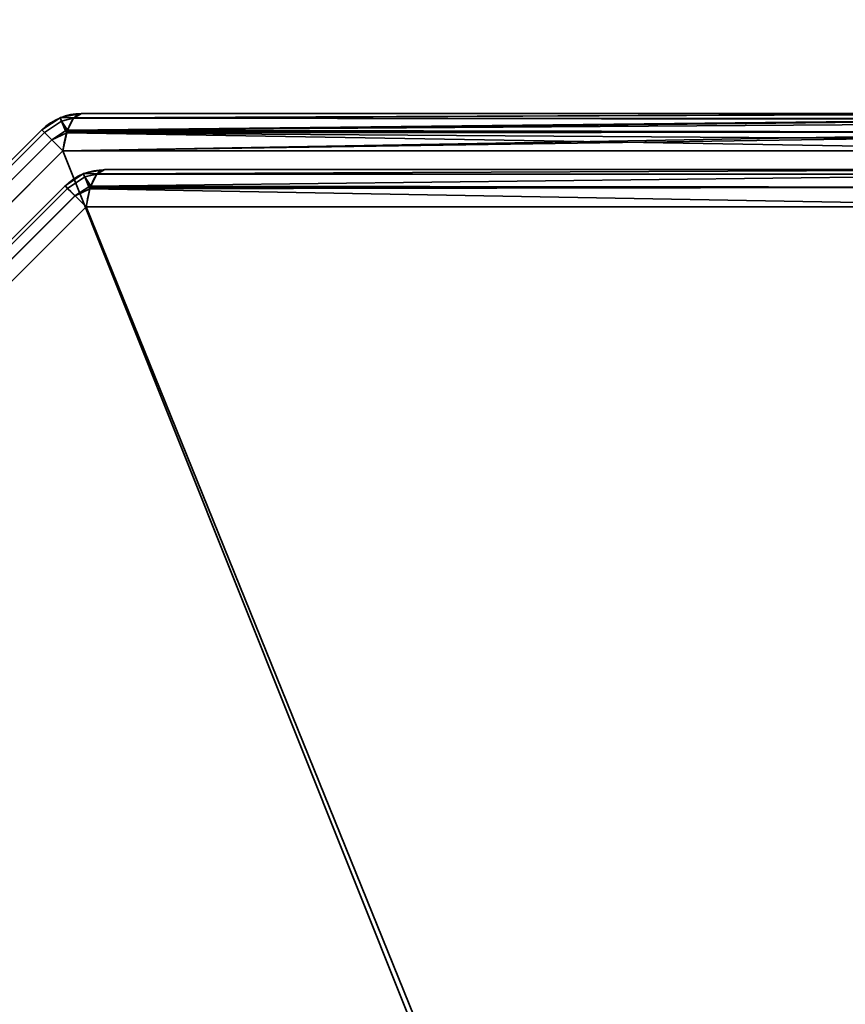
# Model space of a CAD drawing. Header units: millimetres. Extents: x -508 to 6708, y -115 to 193.
# Tile 313 of 656: x 1120 to 1131, y -9 to 3. Entities that reach past the tile are written whole.
import ezdxf

# ---------------------------------------------------------------- set-up
doc = ezdxf.new("R2010")
doc.units = ezdxf.units.MM
doc.layers.add('151', color=7, linetype='Continuous', true_color=0xffffff)

# ---------------------------------------------------------------- blocks, each defined once
blk = doc.blocks.new('UG_SURFACE_002')
at = {"layer": '151', "color": 252, "linetype": 'Continuous', "lineweight": 35}
for points in [[(2057.5, -10, 2215.25), (2057.5, 174.4, 2215.25), (942.5, 174.4, 2215.25), (942.5, -10, 2215.25)], [(1092.5, -10, 2065.25), (1092.5, 174.4, 2065.25), (1907.5, 174.4, 2065.25), (1907.5, -10, 2065.25)]]:
    blk.add_3dface(points, dxfattribs=at)
blk = doc.blocks.new('UG_SURFACE_144')
at = {"layer": '151', "color": 252, "linetype": 'Continuous', "lineweight": 35}
for points in [[(1121.007, 1.586, 1157.987), (1121.1, 1.641, 1157.739), (1120.834, 1.588, 1157.739)], [(1120.834, 1.588, 1157.739), (1121.1, 1.641, 1157.739), (1121.1, 1.641, 1010.761), (1120.834, 1.588, 1010.761)], [(1120.834, 1.588, 1010.761), (1121.1, 1.641, 1010.761), (1121.007, 1.586, 1010.513)], [(1121.001, 1.583, 1010.499), (1121.007, 1.586, 1010.513), (1134.1, 1.641, 1005.873)], [(1134.1, 1.641, 1005.873), (1134.198, 1.576, 1005.54), (1121.001, 1.583, 1010.499)], [(1121.007, 1.586, 1157.987), (1134.131, 1.636, 1162.732), (1134.1, 1.641, 1162.627)], [(1134.1, 1.641, 1162.627), (1121.1, 1.641, 1157.739), (1121.007, 1.586, 1157.987)], [(1121.007, 1.586, 1010.513), (1121.1, 1.641, 1010.761), (1134.1, 1.641, 1005.873)], [(1121.007, 1.586, 1157.987), (1134.196, 1.567, 1162.955), (1134.131, 1.636, 1162.732)], [(1134.1, 1.641, 1162.627), (1134.1, 1.641, 1005.873), (1121.1, 1.641, 1010.761), (1121.1, 1.641, 1157.739)], [(1120.832, 1.587, 1157.739), (1120.605, 1.436, 1157.739), (1120.637, 1.404, 1157.986), (1120.851, 1.546, 1157.987)], [(1120.832, 1.587, 1157.739), (1120.832, 1.587, 1010.761), (1120.605, 1.436, 1010.761), (1120.605, 1.436, 1157.739)], [(1120.851, 1.546, 1010.513), (1120.637, 1.404, 1010.514), (1120.605, 1.436, 1010.761), (1120.832, 1.587, 1010.761)], [(1120.901, 1.425, 1158.204), (1120.851, 1.546, 1157.987), (1120.637, 1.404, 1157.987), (1120.729, 1.312, 1158.201)], [(1120.637, 1.404, 1157.986), (1120.637, 1.404, 1157.987), (1120.851, 1.546, 1157.987)], [(1120.851, 1.546, 1010.513), (1120.637, 1.404, 1010.513), (1120.637, 1.404, 1010.514)], [(1120.729, 1.312, 1010.299), (1120.637, 1.404, 1010.513), (1120.851, 1.546, 1010.513), (1120.901, 1.425, 1010.296)], [(1120.851, 1.546, 1157.987), (1120.834, 1.588, 1157.739), (1120.832, 1.587, 1157.739)], [(1120.834, 1.588, 1010.761), (1120.832, 1.587, 1010.761), (1120.832, 1.587, 1157.739), (1120.834, 1.588, 1157.739)], [(1120.832, 1.587, 1010.761), (1120.834, 1.588, 1010.761), (1120.851, 1.546, 1010.513)], [(1120.834, 1.588, 1157.739), (1120.851, 1.546, 1157.987), (1121.007, 1.586, 1157.987)], [(1121.007, 1.586, 1010.513), (1120.851, 1.546, 1010.513), (1120.834, 1.588, 1010.761)], [(1121.001, 1.583, 1158.001), (1121.007, 1.586, 1157.987), (1120.851, 1.546, 1157.987)], [(1120.851, 1.546, 1010.513), (1121.007, 1.586, 1010.513), (1121.001, 1.583, 1010.499)], [(1120.926, 1.43, 1158.202), (1121.001, 1.583, 1158.001), (1120.851, 1.546, 1157.987)], [(1120.851, 1.546, 1010.513), (1121.001, 1.583, 1010.499), (1120.926, 1.43, 1010.298)], [(1120.851, 1.546, 1157.987), (1120.901, 1.425, 1158.204), (1120.926, 1.43, 1158.202)], [(1120.926, 1.43, 1010.298), (1120.901, 1.425, 1010.296), (1120.851, 1.546, 1010.513)], [(1120.919, 1.418, 1010.281), (1120.926, 1.43, 1010.298), (1134.198, 1.576, 1005.54)], [(1134.198, 1.576, 1005.54), (1134.21, 1.568, 1005.499), (1120.919, 1.418, 1010.281)], [(1134.21, 1.568, 1005.499), (1134.278, 1.41, 1005.266), (1120.919, 1.418, 1010.281)], [(1134.196, 1.567, 1162.955), (1121.001, 1.583, 1158.001), (1120.926, 1.43, 1158.202)], [(1120.926, 1.43, 1010.298), (1121.001, 1.583, 1010.499), (1134.198, 1.576, 1005.54)], [(1120.926, 1.43, 1158.202), (1134.236, 1.525, 1163.09), (1134.196, 1.567, 1162.955)], [(1120.926, 1.43, 1158.202), (1134.276, 1.406, 1163.228), (1134.236, 1.525, 1163.09)], [(1121.007, 1.586, 1157.987), (1121.001, 1.583, 1158.001), (1134.196, 1.567, 1162.955)], [(1110.596, -8.637, 1157.986), (1120.637, 1.404, 1157.986), (1120.605, 1.436, 1157.739), (1110.564, -8.605, 1157.739)], [(1120.637, 1.404, 1010.514), (1110.596, -8.637, 1010.514), (1110.564, -8.605, 1010.761), (1120.605, 1.436, 1010.761)], [(1120.605, 1.436, 1157.739), (1120.605, 1.436, 1010.761), (1110.564, -8.605, 1010.761), (1110.564, -8.605, 1157.739)], [(1120.637, 1.404, 1157.987), (1120.637, 1.404, 1157.986), (1110.596, -8.637, 1157.986), (1110.596, -8.637, 1157.987)], [(1110.596, -8.637, 1157.987), (1110.688, -8.729, 1158.201), (1120.729, 1.312, 1158.201), (1120.637, 1.404, 1157.987)], [(1120.637, 1.404, 1010.513), (1120.729, 1.312, 1010.299), (1110.688, -8.729, 1010.299), (1110.596, -8.637, 1010.513)], [(1110.596, -8.637, 1010.513), (1110.596, -8.637, 1010.514), (1120.637, 1.404, 1010.514), (1120.637, 1.404, 1010.513)], [(1120.729, 1.312, 1158.201), (1120.73, 1.311, 1158.204), (1120.901, 1.425, 1158.204)], [(1120.901, 1.425, 1010.296), (1120.73, 1.311, 1010.296), (1120.729, 1.312, 1010.299)], [(1120.916, 1.4, 1158.229), (1120.901, 1.425, 1158.204), (1120.73, 1.311, 1158.204)], [(1120.73, 1.311, 1010.296), (1120.901, 1.425, 1010.296), (1120.916, 1.4, 1010.271)], [(1120.73, 1.311, 1158.204), (1120.867, 1.173, 1158.357), (1120.916, 1.4, 1158.229)], [(1120.916, 1.4, 1010.271), (1120.867, 1.173, 1010.143), (1120.73, 1.311, 1010.296)], [(1120.867, 1.173, 1010.143), (1120.916, 1.4, 1010.271), (1134.278, 1.41, 1005.266)], [(1134.278, 1.41, 1005.266), (1134.294, 1.373, 1005.212), (1120.867, 1.173, 1010.143)], [(1120.916, 1.4, 1158.229), (1120.867, 1.173, 1158.357), (1134.332, 1.173, 1163.419)], [(1134.294, 1.373, 1005.212), (1134.332, 1.173, 1005.08), (1120.867, 1.173, 1010.143)], [(1120.919, 1.418, 1158.219), (1120.926, 1.43, 1158.202), (1120.901, 1.425, 1158.204)], [(1120.901, 1.425, 1010.296), (1120.926, 1.43, 1010.298), (1120.919, 1.418, 1010.281)], [(1120.901, 1.425, 1158.204), (1120.916, 1.4, 1158.229), (1120.919, 1.418, 1158.219)], [(1120.919, 1.418, 1010.281), (1120.916, 1.4, 1010.271), (1120.901, 1.425, 1010.296)], [(1134.276, 1.406, 1163.228), (1120.919, 1.418, 1158.219), (1120.916, 1.4, 1158.229)], [(1120.916, 1.4, 1010.271), (1120.919, 1.418, 1010.281), (1134.278, 1.41, 1005.266)], [(1120.916, 1.4, 1158.229), (1134.31, 1.307, 1163.343), (1134.276, 1.406, 1163.228)], [(1120.916, 1.4, 1158.229), (1134.332, 1.173, 1163.419), (1134.31, 1.307, 1163.343)], [(1120.926, 1.43, 1158.202), (1120.919, 1.418, 1158.219), (1134.276, 1.406, 1163.228)], [(1120.73, 1.311, 1158.204), (1120.729, 1.312, 1158.201), (1110.688, -8.729, 1158.201), (1110.689, -8.73, 1158.204)], [(1110.689, -8.73, 1010.296), (1110.688, -8.729, 1010.299), (1120.729, 1.312, 1010.299), (1120.73, 1.311, 1010.296)], [(1110.689, -8.73, 1158.204), (1110.827, -8.868, 1158.357), (1120.867, 1.173, 1158.357), (1120.73, 1.311, 1158.204)], [(1120.73, 1.311, 1010.296), (1120.867, 1.173, 1010.143), (1110.827, -8.868, 1010.143), (1110.689, -8.73, 1010.296)], [(1120.867, 1.173, 1158.357), (1110.827, -8.868, 1158.357), (1110.827, -22.332, 1163.419), (1130.252, -22.332, 1170.723)], [(1130.252, -22.332, 997.777), (1110.827, -22.332, 1005.08), (1110.827, -8.868, 1010.143), (1120.867, 1.173, 1010.143)], [(1130.252, -22.332, 1170.723), (1134.332, -18.252, 1170.723), (1134.332, 1.173, 1163.419), (1120.867, 1.173, 1158.357)], [(1120.867, 1.173, 1010.143), (1134.332, 1.173, 1005.08), (1134.332, -18.252, 997.777), (1130.252, -22.332, 997.777)], [(1121.122, 0.887, 1011.182), (1121.122, 0.887, 1157.318), (1120.895, 0.736, 1157.318), (1120.895, 0.736, 1011.182)], [(1121.122, 0.887, 1011.182), (1120.895, 0.736, 1011.182), (1120.927, 0.704, 1010.935), (1121.141, 0.846, 1010.933)], [(1121.141, 0.846, 1157.567), (1120.927, 0.704, 1157.565), (1120.895, 0.736, 1157.318), (1121.122, 0.887, 1157.318)], [(1121.123, 0.888, 1157.318), (1121.122, 0.887, 1157.318), (1121.122, 0.887, 1011.182), (1121.123, 0.888, 1011.182)], [(1121.141, 0.846, 1010.933), (1121.123, 0.888, 1011.182), (1121.122, 0.887, 1011.182)], [(1121.122, 0.887, 1157.318), (1121.123, 0.888, 1157.318), (1121.141, 0.846, 1157.567)], [(1121.123, 0.888, 1011.182), (1121.39, 0.941, 1011.182), (1121.39, 0.941, 1157.318), (1121.123, 0.888, 1157.318)], [(1121.297, 0.886, 1010.934), (1121.39, 0.941, 1011.182), (1121.123, 0.888, 1011.182)], [(1121.123, 0.888, 1157.318), (1121.39, 0.941, 1157.318), (1121.297, 0.886, 1157.566)], [(1121.123, 0.888, 1011.182), (1121.141, 0.846, 1010.933), (1121.297, 0.886, 1010.934)], [(1121.297, 0.886, 1157.566), (1121.141, 0.846, 1157.567), (1121.123, 0.888, 1157.318)], [(1121.292, 0.883, 1010.92), (1121.297, 0.886, 1010.934), (1121.141, 0.846, 1010.933)], [(1121.141, 0.846, 1157.567), (1121.297, 0.886, 1157.566), (1121.292, 0.883, 1157.58)], [(1121.216, 0.73, 1010.718), (1121.292, 0.883, 1010.92), (1121.141, 0.846, 1010.933)], [(1121.141, 0.846, 1157.567), (1121.292, 0.883, 1157.58), (1121.216, 0.73, 1157.781)], [(1134.002, 0.883, 1162.359), (1133.92, 0.718, 1162.577), (1121.21, 0.718, 1157.798), (1121.216, 0.73, 1157.781)], [(1121.216, 0.73, 1157.781), (1121.292, 0.883, 1157.58), (1134.002, 0.883, 1162.359)], [(1133.92, 0.718, 1005.923), (1134.002, 0.883, 1006.141), (1121.292, 0.883, 1010.92), (1121.216, 0.73, 1010.718)], [(1134.1, 0.941, 1162.097), (1134.002, 0.883, 1162.359), (1121.292, 0.883, 1157.58), (1121.297, 0.886, 1157.566)], [(1121.297, 0.886, 1010.934), (1121.292, 0.883, 1010.92), (1134.002, 0.883, 1006.141)], [(1121.297, 0.886, 1157.566), (1121.39, 0.941, 1157.318), (1134.1, 0.941, 1162.097)], [(1134.002, 0.883, 1006.141), (1134.1, 0.941, 1006.403), (1121.39, 0.941, 1011.182), (1121.297, 0.886, 1010.934)], [(1134.1, 0.941, 1162.097), (1121.39, 0.941, 1157.318), (1121.39, 0.941, 1011.182), (1134.1, 0.941, 1006.403)], [(1121.191, 0.725, 1010.717), (1121.141, 0.846, 1010.933), (1120.927, 0.704, 1010.933), (1121.019, 0.612, 1010.72)], [(1120.927, 0.704, 1010.935), (1120.927, 0.704, 1010.933), (1121.141, 0.846, 1010.933)], [(1121.141, 0.846, 1157.567), (1120.927, 0.704, 1157.567), (1120.927, 0.704, 1157.565)], [(1121.019, 0.612, 1157.78), (1120.927, 0.704, 1157.567), (1121.141, 0.846, 1157.567), (1121.191, 0.725, 1157.783)], [(1121.141, 0.846, 1010.933), (1121.191, 0.725, 1010.717), (1121.216, 0.73, 1010.718)], [(1121.216, 0.73, 1157.781), (1121.191, 0.725, 1157.783), (1121.141, 0.846, 1157.567)], [(1111.296, -8.927, 1010.935), (1120.927, 0.704, 1010.935), (1120.895, 0.736, 1011.182), (1111.264, -8.895, 1011.182)], [(1120.895, 0.736, 1157.318), (1111.264, -8.895, 1157.318), (1111.264, -8.895, 1011.182), (1120.895, 0.736, 1011.182)], [(1120.927, 0.704, 1157.565), (1111.296, -8.927, 1157.565), (1111.264, -8.895, 1157.318), (1120.895, 0.736, 1157.318)], [(1120.927, 0.704, 1010.933), (1120.927, 0.704, 1010.935), (1111.296, -8.927, 1010.935), (1111.296, -8.927, 1010.933)], [(1111.296, -8.927, 1010.933), (1111.388, -9.019, 1010.72), (1121.019, 0.612, 1010.72), (1120.927, 0.704, 1010.933)], [(1120.927, 0.704, 1157.567), (1121.019, 0.612, 1157.78), (1111.388, -9.019, 1157.78), (1111.296, -8.927, 1157.567)], [(1111.296, -8.927, 1157.567), (1111.296, -8.927, 1157.565), (1120.927, 0.704, 1157.565), (1120.927, 0.704, 1157.567)], [(1121.019, 0.612, 1010.72), (1121.02, 0.611, 1010.717), (1121.191, 0.725, 1010.717)], [(1121.191, 0.725, 1157.783), (1121.02, 0.611, 1157.783), (1121.019, 0.612, 1157.78)], [(1121.206, 0.7, 1010.692), (1121.191, 0.725, 1010.717), (1121.02, 0.611, 1010.717)], [(1121.02, 0.611, 1157.783), (1121.191, 0.725, 1157.783), (1121.206, 0.7, 1157.808)], [(1121.02, 0.611, 1010.717), (1121.158, 0.473, 1010.564), (1121.206, 0.7, 1010.692)], [(1121.206, 0.7, 1157.808), (1121.158, 0.473, 1157.936), (1121.02, 0.611, 1157.783)], [(1133.92, 0.718, 1162.577), (1133.868, 0.473, 1162.715), (1121.158, 0.473, 1157.936), (1121.206, 0.7, 1157.808)], [(1121.206, 0.7, 1010.692), (1121.158, 0.473, 1010.564), (1133.868, 0.473, 1005.785)], [(1121.21, 0.718, 1010.702), (1121.216, 0.73, 1010.718), (1121.191, 0.725, 1010.717)], [(1121.191, 0.725, 1157.783), (1121.216, 0.73, 1157.781), (1121.21, 0.718, 1157.798)], [(1121.191, 0.725, 1010.717), (1121.206, 0.7, 1010.692), (1121.21, 0.718, 1010.702)], [(1121.21, 0.718, 1157.798), (1121.206, 0.7, 1157.808), (1121.191, 0.725, 1157.783)], [(1121.206, 0.7, 1157.808), (1121.21, 0.718, 1157.798), (1133.92, 0.718, 1162.577)], [(1133.868, 0.473, 1005.785), (1133.92, 0.718, 1005.923), (1121.21, 0.718, 1010.702), (1121.206, 0.7, 1010.692)], [(1121.216, 0.73, 1010.718), (1121.21, 0.718, 1010.702), (1133.92, 0.718, 1005.923)], [(1121.02, 0.611, 1010.717), (1121.019, 0.612, 1010.72), (1111.388, -9.019, 1010.72), (1111.389, -9.02, 1010.717)], [(1111.389, -9.02, 1157.783), (1111.388, -9.019, 1157.78), (1121.019, 0.612, 1157.78), (1121.02, 0.611, 1157.783)], [(1111.389, -9.02, 1010.717), (1111.527, -9.157, 1010.564), (1121.158, 0.473, 1010.564), (1121.02, 0.611, 1010.717)], [(1121.02, 0.611, 1157.783), (1121.158, 0.473, 1157.936), (1111.527, -9.157, 1157.936), (1111.389, -9.02, 1157.783)], [(1130.485, -22.565, 1170.105), (1111.527, -21.868, 1162.715), (1111.527, -9.157, 1157.936), (1121.158, 0.473, 1157.936)], [(1121.158, 0.473, 1010.564), (1111.527, -9.157, 1010.564), (1111.527, -21.868, 1005.785), (1130.485, -22.565, 998.395)], [(1121.158, 0.473, 1157.936), (1133.868, 0.473, 1162.715), (1134.565, -18.485, 1170.105), (1130.485, -22.565, 1170.105)], [(1130.485, -22.565, 998.395), (1134.565, -18.485, 998.395), (1133.868, 0.473, 1005.785), (1121.158, 0.473, 1010.564)]]:
    blk.add_3dface(points, dxfattribs=at)
blk = doc.blocks.new('UG_SURFACE_153')
at = {"layer": '151', "color": 252, "linetype": 'Continuous', "lineweight": 35}
for points in [[(1121.007, 1.586, 1157.987), (1121.1, 1.641, 1157.739), (1120.834, 1.588, 1157.739)], [(1120.834, 1.588, 1157.739), (1121.1, 1.641, 1157.739), (1121.1, 1.641, 1010.761), (1120.834, 1.588, 1010.761)], [(1120.834, 1.588, 1010.761), (1121.1, 1.641, 1010.761), (1121.007, 1.586, 1010.513)], [(1121.001, 1.583, 1010.499), (1121.007, 1.586, 1010.513), (1134.1, 1.641, 1005.873)], [(1134.1, 1.641, 1005.873), (1134.198, 1.576, 1005.54), (1121.001, 1.583, 1010.499)], [(1121.007, 1.586, 1157.987), (1134.131, 1.636, 1162.732), (1134.1, 1.641, 1162.627)], [(1134.1, 1.641, 1162.627), (1121.1, 1.641, 1157.739), (1121.007, 1.586, 1157.987)], [(1121.007, 1.586, 1010.513), (1121.1, 1.641, 1010.761), (1134.1, 1.641, 1005.873)], [(1121.007, 1.586, 1157.987), (1134.196, 1.567, 1162.955), (1134.131, 1.636, 1162.732)], [(1134.1, 1.641, 1162.627), (1134.1, 1.641, 1005.873), (1121.1, 1.641, 1010.761), (1121.1, 1.641, 1157.739)], [(1120.832, 1.587, 1157.739), (1120.605, 1.436, 1157.739), (1120.637, 1.404, 1157.986), (1120.851, 1.546, 1157.987)], [(1120.832, 1.587, 1157.739), (1120.832, 1.587, 1010.761), (1120.605, 1.436, 1010.761), (1120.605, 1.436, 1157.739)], [(1120.851, 1.546, 1010.513), (1120.637, 1.404, 1010.514), (1120.605, 1.436, 1010.761), (1120.832, 1.587, 1010.761)], [(1120.901, 1.425, 1158.204), (1120.851, 1.546, 1157.987), (1120.637, 1.404, 1157.987), (1120.729, 1.312, 1158.201)], [(1120.637, 1.404, 1157.986), (1120.637, 1.404, 1157.987), (1120.851, 1.546, 1157.987)], [(1120.851, 1.546, 1010.513), (1120.637, 1.404, 1010.513), (1120.637, 1.404, 1010.514)], [(1120.729, 1.312, 1010.299), (1120.637, 1.404, 1010.513), (1120.851, 1.546, 1010.513), (1120.901, 1.425, 1010.296)], [(1120.851, 1.546, 1157.987), (1120.834, 1.588, 1157.739), (1120.832, 1.587, 1157.739)], [(1120.834, 1.588, 1010.761), (1120.832, 1.587, 1010.761), (1120.832, 1.587, 1157.739), (1120.834, 1.588, 1157.739)], [(1120.832, 1.587, 1010.761), (1120.834, 1.588, 1010.761), (1120.851, 1.546, 1010.513)], [(1120.834, 1.588, 1157.739), (1120.851, 1.546, 1157.987), (1121.007, 1.586, 1157.987)], [(1121.007, 1.586, 1010.513), (1120.851, 1.546, 1010.513), (1120.834, 1.588, 1010.761)], [(1121.001, 1.583, 1158.001), (1121.007, 1.586, 1157.987), (1120.851, 1.546, 1157.987)], [(1120.851, 1.546, 1010.513), (1121.007, 1.586, 1010.513), (1121.001, 1.583, 1010.499)], [(1120.926, 1.43, 1158.202), (1121.001, 1.583, 1158.001), (1120.851, 1.546, 1157.987)], [(1120.851, 1.546, 1010.513), (1121.001, 1.583, 1010.499), (1120.926, 1.43, 1010.298)], [(1120.851, 1.546, 1157.987), (1120.901, 1.425, 1158.204), (1120.926, 1.43, 1158.202)], [(1120.926, 1.43, 1010.298), (1120.901, 1.425, 1010.296), (1120.851, 1.546, 1010.513)], [(1120.919, 1.418, 1010.281), (1120.926, 1.43, 1010.298), (1134.198, 1.576, 1005.54)], [(1134.198, 1.576, 1005.54), (1134.21, 1.568, 1005.499), (1120.919, 1.418, 1010.281)], [(1134.21, 1.568, 1005.499), (1134.278, 1.41, 1005.266), (1120.919, 1.418, 1010.281)], [(1134.196, 1.567, 1162.955), (1121.001, 1.583, 1158.001), (1120.926, 1.43, 1158.202)], [(1120.926, 1.43, 1010.298), (1121.001, 1.583, 1010.499), (1134.198, 1.576, 1005.54)], [(1120.926, 1.43, 1158.202), (1134.236, 1.525, 1163.09), (1134.196, 1.567, 1162.955)], [(1120.926, 1.43, 1158.202), (1134.276, 1.406, 1163.228), (1134.236, 1.525, 1163.09)], [(1121.007, 1.586, 1157.987), (1121.001, 1.583, 1158.001), (1134.196, 1.567, 1162.955)], [(1110.596, -8.637, 1157.986), (1120.637, 1.404, 1157.986), (1120.605, 1.436, 1157.739), (1110.564, -8.605, 1157.739)], [(1120.637, 1.404, 1010.514), (1110.596, -8.637, 1010.514), (1110.564, -8.605, 1010.761), (1120.605, 1.436, 1010.761)], [(1120.605, 1.436, 1157.739), (1120.605, 1.436, 1010.761), (1110.564, -8.605, 1010.761), (1110.564, -8.605, 1157.739)], [(1120.637, 1.404, 1157.987), (1120.637, 1.404, 1157.986), (1110.596, -8.637, 1157.986), (1110.596, -8.637, 1157.987)], [(1110.596, -8.637, 1157.987), (1110.688, -8.729, 1158.201), (1120.729, 1.312, 1158.201), (1120.637, 1.404, 1157.987)], [(1120.637, 1.404, 1010.513), (1120.729, 1.312, 1010.299), (1110.688, -8.729, 1010.299), (1110.596, -8.637, 1010.513)], [(1110.596, -8.637, 1010.513), (1110.596, -8.637, 1010.514), (1120.637, 1.404, 1010.514), (1120.637, 1.404, 1010.513)], [(1120.729, 1.312, 1158.201), (1120.73, 1.311, 1158.204), (1120.901, 1.425, 1158.204)], [(1120.901, 1.425, 1010.296), (1120.73, 1.311, 1010.296), (1120.729, 1.312, 1010.299)], [(1120.916, 1.4, 1158.229), (1120.901, 1.425, 1158.204), (1120.73, 1.311, 1158.204)], [(1120.73, 1.311, 1010.296), (1120.901, 1.425, 1010.296), (1120.916, 1.4, 1010.271)], [(1120.73, 1.311, 1158.204), (1120.867, 1.173, 1158.357), (1120.916, 1.4, 1158.229)], [(1120.916, 1.4, 1010.271), (1120.867, 1.173, 1010.143), (1120.73, 1.311, 1010.296)], [(1120.867, 1.173, 1010.143), (1120.916, 1.4, 1010.271), (1134.278, 1.41, 1005.266)], [(1134.278, 1.41, 1005.266), (1134.294, 1.373, 1005.212), (1120.867, 1.173, 1010.143)], [(1120.916, 1.4, 1158.229), (1120.867, 1.173, 1158.357), (1134.332, 1.173, 1163.419)], [(1134.294, 1.373, 1005.212), (1134.332, 1.173, 1005.08), (1120.867, 1.173, 1010.143)], [(1120.919, 1.418, 1158.219), (1120.926, 1.43, 1158.202), (1120.901, 1.425, 1158.204)], [(1120.901, 1.425, 1010.296), (1120.926, 1.43, 1010.298), (1120.919, 1.418, 1010.281)], [(1120.901, 1.425, 1158.204), (1120.916, 1.4, 1158.229), (1120.919, 1.418, 1158.219)], [(1120.919, 1.418, 1010.281), (1120.916, 1.4, 1010.271), (1120.901, 1.425, 1010.296)], [(1134.276, 1.406, 1163.228), (1120.919, 1.418, 1158.219), (1120.916, 1.4, 1158.229)], [(1120.916, 1.4, 1010.271), (1120.919, 1.418, 1010.281), (1134.278, 1.41, 1005.266)], [(1120.916, 1.4, 1158.229), (1134.31, 1.307, 1163.343), (1134.276, 1.406, 1163.228)], [(1120.916, 1.4, 1158.229), (1134.332, 1.173, 1163.419), (1134.31, 1.307, 1163.343)], [(1120.926, 1.43, 1158.202), (1120.919, 1.418, 1158.219), (1134.276, 1.406, 1163.228)], [(1120.73, 1.311, 1158.204), (1120.729, 1.312, 1158.201), (1110.688, -8.729, 1158.201), (1110.689, -8.73, 1158.204)], [(1110.689, -8.73, 1010.296), (1110.688, -8.729, 1010.299), (1120.729, 1.312, 1010.299), (1120.73, 1.311, 1010.296)], [(1110.689, -8.73, 1158.204), (1110.827, -8.868, 1158.357), (1120.867, 1.173, 1158.357), (1120.73, 1.311, 1158.204)], [(1120.73, 1.311, 1010.296), (1120.867, 1.173, 1010.143), (1110.827, -8.868, 1010.143), (1110.689, -8.73, 1010.296)], [(1120.867, 1.173, 1158.357), (1110.827, -8.868, 1158.357), (1110.827, -22.332, 1163.419), (1130.252, -22.332, 1170.723)], [(1130.252, -22.332, 997.777), (1110.827, -22.332, 1005.08), (1110.827, -8.868, 1010.143), (1120.867, 1.173, 1010.143)], [(1130.252, -22.332, 1170.723), (1134.332, -18.252, 1170.723), (1134.332, 1.173, 1163.419), (1120.867, 1.173, 1158.357)], [(1120.867, 1.173, 1010.143), (1134.332, 1.173, 1005.08), (1134.332, -18.252, 997.777), (1130.252, -22.332, 997.777)], [(1121.122, 0.887, 1011.182), (1121.122, 0.887, 1157.318), (1120.895, 0.736, 1157.318), (1120.895, 0.736, 1011.182)], [(1121.122, 0.887, 1011.182), (1120.895, 0.736, 1011.182), (1120.927, 0.704, 1010.935), (1121.141, 0.846, 1010.933)], [(1121.141, 0.846, 1157.567), (1120.927, 0.704, 1157.565), (1120.895, 0.736, 1157.318), (1121.122, 0.887, 1157.318)], [(1121.123, 0.888, 1157.318), (1121.122, 0.887, 1157.318), (1121.122, 0.887, 1011.182), (1121.123, 0.888, 1011.182)], [(1121.141, 0.846, 1010.933), (1121.123, 0.888, 1011.182), (1121.122, 0.887, 1011.182)], [(1121.122, 0.887, 1157.318), (1121.123, 0.888, 1157.318), (1121.141, 0.846, 1157.567)], [(1121.123, 0.888, 1011.182), (1121.39, 0.941, 1011.182), (1121.39, 0.941, 1157.318), (1121.123, 0.888, 1157.318)], [(1121.297, 0.886, 1010.934), (1121.39, 0.941, 1011.182), (1121.123, 0.888, 1011.182)], [(1121.123, 0.888, 1157.318), (1121.39, 0.941, 1157.318), (1121.297, 0.886, 1157.566)], [(1121.123, 0.888, 1011.182), (1121.141, 0.846, 1010.933), (1121.297, 0.886, 1010.934)], [(1121.297, 0.886, 1157.566), (1121.141, 0.846, 1157.567), (1121.123, 0.888, 1157.318)], [(1121.292, 0.883, 1010.92), (1121.297, 0.886, 1010.934), (1121.141, 0.846, 1010.933)], [(1121.141, 0.846, 1157.567), (1121.297, 0.886, 1157.566), (1121.292, 0.883, 1157.58)], [(1121.216, 0.73, 1010.718), (1121.292, 0.883, 1010.92), (1121.141, 0.846, 1010.933)], [(1121.141, 0.846, 1157.567), (1121.292, 0.883, 1157.58), (1121.216, 0.73, 1157.781)], [(1134.002, 0.883, 1162.359), (1133.92, 0.718, 1162.577), (1121.21, 0.718, 1157.798), (1121.216, 0.73, 1157.781)], [(1121.216, 0.73, 1157.781), (1121.292, 0.883, 1157.58), (1134.002, 0.883, 1162.359)], [(1133.92, 0.718, 1005.923), (1134.002, 0.883, 1006.141), (1121.292, 0.883, 1010.92), (1121.216, 0.73, 1010.718)], [(1134.1, 0.941, 1162.097), (1134.002, 0.883, 1162.359), (1121.292, 0.883, 1157.58), (1121.297, 0.886, 1157.566)], [(1121.297, 0.886, 1010.934), (1121.292, 0.883, 1010.92), (1134.002, 0.883, 1006.141)], [(1121.297, 0.886, 1157.566), (1121.39, 0.941, 1157.318), (1134.1, 0.941, 1162.097)], [(1134.002, 0.883, 1006.141), (1134.1, 0.941, 1006.403), (1121.39, 0.941, 1011.182), (1121.297, 0.886, 1010.934)], [(1134.1, 0.941, 1162.097), (1121.39, 0.941, 1157.318), (1121.39, 0.941, 1011.182), (1134.1, 0.941, 1006.403)], [(1121.191, 0.725, 1010.717), (1121.141, 0.846, 1010.933), (1120.927, 0.704, 1010.933), (1121.019, 0.612, 1010.72)], [(1120.927, 0.704, 1010.935), (1120.927, 0.704, 1010.933), (1121.141, 0.846, 1010.933)], [(1121.141, 0.846, 1157.567), (1120.927, 0.704, 1157.567), (1120.927, 0.704, 1157.565)], [(1121.019, 0.612, 1157.78), (1120.927, 0.704, 1157.567), (1121.141, 0.846, 1157.567), (1121.191, 0.725, 1157.783)], [(1121.141, 0.846, 1010.933), (1121.191, 0.725, 1010.717), (1121.216, 0.73, 1010.718)], [(1121.216, 0.73, 1157.781), (1121.191, 0.725, 1157.783), (1121.141, 0.846, 1157.567)], [(1111.296, -8.927, 1010.935), (1120.927, 0.704, 1010.935), (1120.895, 0.736, 1011.182), (1111.264, -8.895, 1011.182)], [(1120.895, 0.736, 1157.318), (1111.264, -8.895, 1157.318), (1111.264, -8.895, 1011.182), (1120.895, 0.736, 1011.182)], [(1120.927, 0.704, 1157.565), (1111.296, -8.927, 1157.565), (1111.264, -8.895, 1157.318), (1120.895, 0.736, 1157.318)], [(1120.927, 0.704, 1010.933), (1120.927, 0.704, 1010.935), (1111.296, -8.927, 1010.935), (1111.296, -8.927, 1010.933)], [(1111.296, -8.927, 1010.933), (1111.388, -9.019, 1010.72), (1121.019, 0.612, 1010.72), (1120.927, 0.704, 1010.933)], [(1120.927, 0.704, 1157.567), (1121.019, 0.612, 1157.78), (1111.388, -9.019, 1157.78), (1111.296, -8.927, 1157.567)], [(1111.296, -8.927, 1157.567), (1111.296, -8.927, 1157.565), (1120.927, 0.704, 1157.565), (1120.927, 0.704, 1157.567)], [(1121.019, 0.612, 1010.72), (1121.02, 0.611, 1010.717), (1121.191, 0.725, 1010.717)], [(1121.191, 0.725, 1157.783), (1121.02, 0.611, 1157.783), (1121.019, 0.612, 1157.78)], [(1121.206, 0.7, 1010.692), (1121.191, 0.725, 1010.717), (1121.02, 0.611, 1010.717)], [(1121.02, 0.611, 1157.783), (1121.191, 0.725, 1157.783), (1121.206, 0.7, 1157.808)], [(1121.02, 0.611, 1010.717), (1121.158, 0.473, 1010.564), (1121.206, 0.7, 1010.692)], [(1121.206, 0.7, 1157.808), (1121.158, 0.473, 1157.936), (1121.02, 0.611, 1157.783)], [(1133.92, 0.718, 1162.577), (1133.868, 0.473, 1162.715), (1121.158, 0.473, 1157.936), (1121.206, 0.7, 1157.808)], [(1121.206, 0.7, 1010.692), (1121.158, 0.473, 1010.564), (1133.868, 0.473, 1005.785)], [(1121.21, 0.718, 1010.702), (1121.216, 0.73, 1010.718), (1121.191, 0.725, 1010.717)], [(1121.191, 0.725, 1157.783), (1121.216, 0.73, 1157.781), (1121.21, 0.718, 1157.798)], [(1121.191, 0.725, 1010.717), (1121.206, 0.7, 1010.692), (1121.21, 0.718, 1010.702)], [(1121.21, 0.718, 1157.798), (1121.206, 0.7, 1157.808), (1121.191, 0.725, 1157.783)], [(1121.206, 0.7, 1157.808), (1121.21, 0.718, 1157.798), (1133.92, 0.718, 1162.577)], [(1133.868, 0.473, 1005.785), (1133.92, 0.718, 1005.923), (1121.21, 0.718, 1010.702), (1121.206, 0.7, 1010.692)], [(1121.216, 0.73, 1010.718), (1121.21, 0.718, 1010.702), (1133.92, 0.718, 1005.923)], [(1121.02, 0.611, 1010.717), (1121.019, 0.612, 1010.72), (1111.388, -9.019, 1010.72), (1111.389, -9.02, 1010.717)], [(1111.389, -9.02, 1157.783), (1111.388, -9.019, 1157.78), (1121.019, 0.612, 1157.78), (1121.02, 0.611, 1157.783)], [(1111.389, -9.02, 1010.717), (1111.527, -9.157, 1010.564), (1121.158, 0.473, 1010.564), (1121.02, 0.611, 1010.717)], [(1121.02, 0.611, 1157.783), (1121.158, 0.473, 1157.936), (1111.527, -9.157, 1157.936), (1111.389, -9.02, 1157.783)], [(1130.485, -22.565, 1170.105), (1111.527, -21.868, 1162.715), (1111.527, -9.157, 1157.936), (1121.158, 0.473, 1157.936)], [(1121.158, 0.473, 1010.564), (1111.527, -9.157, 1010.564), (1111.527, -21.868, 1005.785), (1130.485, -22.565, 998.395)], [(1121.158, 0.473, 1157.936), (1133.868, 0.473, 1162.715), (1134.565, -18.485, 1170.105), (1130.485, -22.565, 1170.105)], [(1130.485, -22.565, 998.395), (1134.565, -18.485, 998.395), (1133.868, 0.473, 1005.785), (1121.158, 0.473, 1010.564)]]:
    blk.add_3dface(points, dxfattribs=at)

msp = doc.modelspace()

# ---------------------------------------------------------------- linework, layer by layer
at = {"layer": '151', "color": 253, "linetype": 'Continuous', "lineweight": -3}
for p, q in [((1121.1, 1.641, 1010.761), (1121.1, 1.641, 1157.739)), ((1121.1, 1.641, 1010.761), (1134.1, 1.641, 1005.873)), ((1121.1, 1.641, 1157.739), (1134.1, 1.641, 1162.627)), ((1121.1, 1.641, 1010.761), (1134.1, 1.641, 1005.873)), ((1121.1, 1.641, 1010.761), (1121.1, 1.641, 1157.739)), ((1121.1, 1.641, 1157.739), (1134.1, 1.641, 1162.627)), ((1120.605, 1.436, 1157.739), (1110.564, -8.605, 1157.739)), ((1110.564, -8.605, 1010.761), (1120.605, 1.436, 1010.761)), ((1110.564, -8.605, 1010.761), (1120.605, 1.436, 1010.761)), ((1120.605, 1.436, 1157.739), (1110.564, -8.605, 1157.739)), ((1120.605, 1.436, 1010.761), (1120.605, 1.436, 1157.739)), ((1120.605, 1.436, 1010.761), (1120.605, 1.436, 1157.739)), ((1120.868, 1.173, 1158.357), (1110.827, -8.868, 1158.357)), ((1110.827, -8.868, 1010.143), (1120.868, 1.173, 1010.143)), ((1110.827, -8.868, 1010.143), (1120.868, 1.173, 1010.143)), ((1120.868, 1.173, 1158.357), (1110.827, -8.868, 1158.357)), ((1120.868, 1.173, 1158.357), (1134.332, 1.173, 1163.419)), ((1120.868, 1.173, 1010.143), (1134.332, 1.173, 1005.081)), ((1120.868, 1.173, 1158.357), (1134.332, 1.173, 1163.419)), ((1120.868, 1.173, 1010.143), (1134.332, 1.173, 1005.081)), ((1134.1, 0.941, 1162.097), (1121.39, 0.941, 1157.318)), ((1121.39, 0.941, 1011.182), (1134.1, 0.941, 1006.403)), ((1121.39, 0.941, 1157.318), (1121.39, 0.941, 1011.182)), ((1121.39, 0.941, 1157.318), (1121.39, 0.941, 1011.182)), ((1134.1, 0.941, 1162.097), (1121.39, 0.941, 1157.318)), ((1121.39, 0.941, 1011.182), (1134.1, 0.941, 1006.403)), ((1111.264, -8.895, 1011.182), (1120.895, 0.736, 1011.182)), ((1120.895, 0.736, 1157.318), (1111.264, -8.895, 1157.318)), ((1120.895, 0.736, 1157.318), (1111.264, -8.895, 1157.318)), ((1111.264, -8.895, 1011.182), (1120.895, 0.736, 1011.182)), ((1120.895, 0.736, 1011.182), (1120.895, 0.736, 1157.318)), ((1120.895, 0.736, 1011.182), (1120.895, 0.736, 1157.318)), ((1111.527, -9.157, 1157.936), (1121.157, 0.473, 1157.936)), ((1121.157, 0.473, 1010.564), (1111.527, -9.157, 1010.564)), ((1121.157, 0.473, 1010.564), (1111.527, -9.157, 1010.564)), ((1111.527, -9.157, 1157.936), (1121.157, 0.473, 1157.936)), ((1121.157, 0.473, 1157.936), (1133.868, 0.473, 1162.715)), ((1133.868, 0.473, 1005.785), (1121.157, 0.473, 1010.564)), ((1121.157, 0.473, 1157.936), (1133.868, 0.473, 1162.715)), ((1133.868, 0.473, 1005.785), (1121.157, 0.473, 1010.564))]:
    msp.add_line(p, q, dxfattribs=at)
at = {"layer": '151', "color": 253, "linetype": 'Continuous', "lineweight": -3, "extrusion": (0, 0, -1)}
for centre in [(-1121.1, 0.941, -1157.739), (-1121.1, 0.941, -1157.739), (-1121.39, 0.241, -1011.182), (-1121.39, 0.241, -1157.318), (-1121.39, 0.241, -1011.182), (-1121.39, 0.241, -1157.318)]:
    msp.add_arc(centre, 0.7, 45, 90, dxfattribs=at)
at = {"layer": '151', "color": 253, "linetype": 'Continuous', "lineweight": -3}
msp.add_arc((1121.1, 0.941, 1010.761), 0.7, 90, 135, dxfattribs=at)
msp.add_arc((1121.1, 0.941, 1010.761), 0.7, 90, 135, dxfattribs=at)
at = {"layer": '151', "color": 253, "linetype": 'Continuous', "lineweight": -3, "extrusion": (0.936029, 8.69867e-16, -0.351924)}
msp.add_arc((0.941, 1340.643, 693.671), 0.7, 289.3882, 0, dxfattribs=at)
msp.add_arc((0.941, 1340.643, 693.671), 0.7, 289.3882, 0, dxfattribs=at)
at = {"layer": '151', "color": 253, "linetype": 'Continuous', "lineweight": -3, "extrusion": (-0.936029, 8.66365e-17, -0.351924)}
msp.add_arc((-0.941, 689.135, -1456.817), 0.7, 109.3882, 180, dxfattribs=at)
msp.add_arc((-0.941, 689.135, -1456.817), 0.7, 109.3882, 180, dxfattribs=at)
at = {"layer": '151', "color": 253, "linetype": 'Continuous', "lineweight": -3, "extrusion": (-0.707107, -0.707107, -4.89451e-15)}
msp.add_arc((792.072, 1010.761, -793.403), 0.7, 180, 242, dxfattribs=at)
msp.add_arc((792.072, 1010.761, -793.403), 0.7, 180, 242, dxfattribs=at)
at = {"layer": '151', "color": 253, "linetype": 'Continuous', "lineweight": -3, "extrusion": (0.707107, 0.707107, -3.85443e-15)}
msp.add_arc((-792.072, 1157.739, 793.403), 0.7, 0, 62, dxfattribs=at)
msp.add_arc((-792.072, 1157.739, 793.403), 0.7, 0, 62, dxfattribs=at)
at = {"layer": '151', "color": 253, "linetype": 'Continuous', "lineweight": -3, "extrusion": (-0.936029, -1.06172e-16, 0.351924)}
msp.add_arc((-0.241, 1341.139, -693.794), 0.7, 180, 250.6118, dxfattribs=at)
msp.add_arc((-0.241, 1341.139, -693.794), 0.7, 180, 250.6118, dxfattribs=at)
at = {"layer": '151', "color": 253, "linetype": 'Continuous', "lineweight": -3, "extrusion": (0.936029, 0, 0.351924)}
msp.add_arc((0.241, 688.64, 1456.941), 0.7, 0, 70.6118, dxfattribs=at)
msp.add_arc((0.241, 688.64, 1456.941), 0.7, 0, 70.6118, dxfattribs=at)
at = {"layer": '151', "color": 253, "linetype": 'Continuous', "lineweight": -3, "extrusion": (-0.707107, -0.707107, 6.11814e-17)}
for centre, start, end in [((792.772, 1157.318, -793.113), 118, 180), ((792.772, 1011.182, -793.113), 180, 242), ((792.772, 1011.182, -793.113), 180, 242), ((792.772, 1157.318, -793.113), 118, 180)]:
    msp.add_arc(centre, 0.7, start, end, dxfattribs=at)

# ---------------------------------------------------------------- block references
at = {"layer": '151', "color": 253, "linetype": 'Continuous', "lineweight": -3}
for name in ['UG_SURFACE_002', 'UG_SURFACE_144', 'UG_SURFACE_153']:
    msp.add_blockref(name, (0, 0), dxfattribs=at)

doc.saveas('drawing.dxf')
